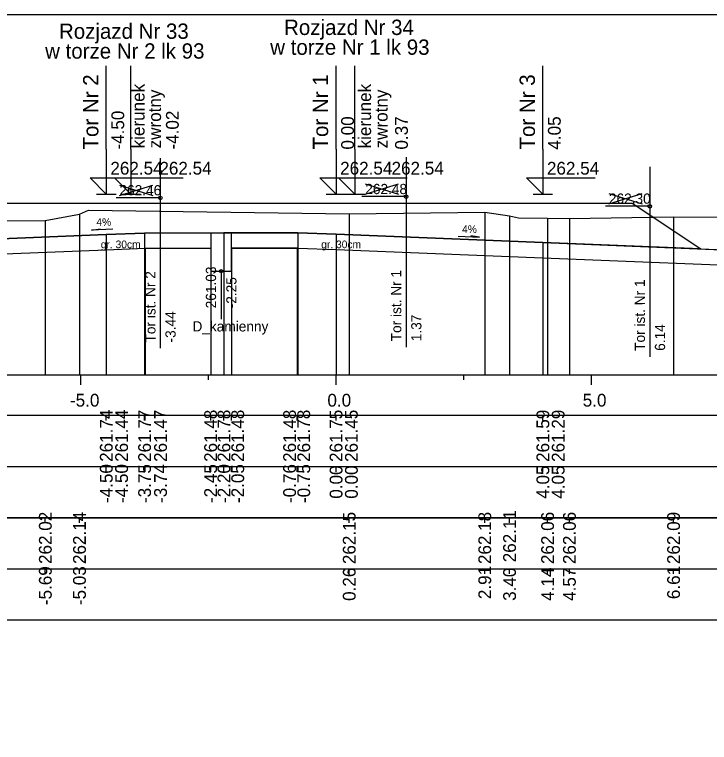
# Model space of a CAD drawing. Extents: x 6516023 to 6560129, y 5513077 to 5529206.
# Drawn here: x 6518301.92 to 6518315.53, y 5514532.41 to 5514546.66 of the extents above; entities that cross this region are included whole.
import ezdxf

# ---------------------------------------------------------------- set-up
doc = ezdxf.new("R2010")
doc.units = 0
for name, color, linetype in [('IR_default', 7, 'Continuous'), ('TOR_PRZEK_P-komponent', 7, 'Continuous'), ('TOR_PRZEK_P-odwodnienie', 7, 'Continuous'), ('TOR_PRZEK_P-opisy', 7, 'Continuous'), ('TOR_PRZEK_P-tabelka istniejace', 7, 'Continuous'), ('TOR_PRZEK_P-tabelka projektowane', 7, 'Continuous'), ('TOR_PRZEK_P-teren istniejacy', 7, 'Continuous'), ('TOR_PRZEK_P-tory istniejace', 7, 'Continuous'), ('TOR_PRZEK_P-tory projektowane', 7, 'Continuous'), ('TOR_PRZEK_P-uklad odniesienia', 7, 'Continuous'), ('TOR_PRZEK_P-warstwa ochronna I', 7, 'Continuous'), ('TOR_PRZEK_P-warstwa ochronna II', 7, 'Continuous'), ('TOR_RAMKI-ramka+tabelka 1', 7, 'Continuous')]:
    doc.layers.add(name, color=color, linetype=linetype)

msp = doc.modelspace()

# ---------------------------------------------------------------- linework, layer by layer
at = {"layer": 'IR_default'}
msp.add_lwpolyline([(6518299.893, 5514542.963), (6518301.963, 5514542.963), (6518302.313, 5514542.963), (6518305.463, 5514542.963), (6518305.563, 5514542.963), (6518306.463, 5514542.963), (6518306.813, 5514542.963), (6518309.963, 5514542.963), (6518310.018, 5514542.963), (6518310.513, 5514542.962), (6518314.013, 5514542.962), (6518315.22, 5514542.158), (6518315.354, 5514542.068), (6518316.442, 5514542.025)], dxfattribs=at)
at = {"layer": 'TOR_PRZEK_P-komponent'}
msp.add_lwpolyline([(6518296.163, 5514542.963), (6518299.663, 5514542.963), (6518301.963, 5514542.963), (6518305.463, 5514542.963), (6518306.463, 5514542.963), (6518309.963, 5514542.963), (6518310.513, 5514542.962), (6518314.013, 5514542.962), (6518315.354, 5514542.068), (6518312.263, 5514542.192), (6518308.213, 5514542.354), (6518307.463, 5514542.384), (6518306.014, 5514542.382), (6518304.463, 5514542.379), (6518303.713, 5514542.349), (6518301.013, 5514542.241), (6518300.613, 5514542.245), (6518297.913, 5514542.353), (6518297.163, 5514542.383), (6518295.913, 5514542.433), (6518295.333, 5514542.41)], close=True, dxfattribs=at)
at = {"layer": 'TOR_PRZEK_P-odwodnienie'}
msp.add_line((6518305.963, 5514541.632), (6518305.963, 5514540.695), dxfattribs=at)
msp.add_lwpolyline([(6518305.763, 5514542.381), (6518305.763, 5514541.632), (6518306.163, 5514541.632), (6518306.163, 5514542.382)], dxfattribs=at)
msp.add_circle((6518305.963, 5514541.632), 0.03, dxfattribs=at)
at = {"layer": 'TOR_PRZEK_P-opisy'}
for points in [[(6518303.842, 5514542.454), (6518303.424, 5514542.435), (6518303.592, 5514542.463)], [(6518310.602, 5514542.315), (6518311.02, 5514542.296), (6518310.852, 5514542.325)]]:
    msp.add_lwpolyline(points, dxfattribs=at)
at = {"layer": 'TOR_PRZEK_P-tabelka istniejace'}
for p, q in [((6518302.519, 5514536.706), (6518302.519, 5514536.806)), ((6518303.188, 5514536.706), (6518303.188, 5514536.806)), ((6518308.471, 5514536.706), (6518308.471, 5514536.806)), ((6518311.125, 5514536.706), (6518311.125, 5514536.806)), ((6518311.611, 5514536.706), (6518311.611, 5514536.806)), ((6518312.356, 5514536.706), (6518312.356, 5514536.806)), ((6518312.783, 5514536.706), (6518312.783, 5514536.806)), ((6518314.823, 5514536.706), (6518314.823, 5514536.806)), ((6518272.163, 5514535.806), (6518335.963, 5514535.806)), ((6518302.519, 5514535.706), (6518302.519, 5514535.806)), ((6518303.188, 5514535.706), (6518303.188, 5514535.806)), ((6518308.471, 5514535.706), (6518308.471, 5514535.806)), ((6518311.125, 5514535.706), (6518311.125, 5514535.806)), ((6518311.611, 5514535.706), (6518311.611, 5514535.806)), ((6518312.356, 5514535.706), (6518312.356, 5514535.806)), ((6518312.783, 5514535.706), (6518312.783, 5514535.806)), ((6518314.823, 5514535.706), (6518314.823, 5514535.806))]:
    msp.add_line(p, q, dxfattribs=at)
for points in [[(6518303.188, 5514542.747), (6518303.188, 5514539.806), (6518303.188, 5514539.676), (6518303.188, 5514539.606)], [(6518308.471, 5514542.755), (6518308.471, 5514539.806), (6518308.471, 5514539.676), (6518308.471, 5514539.606)], [(6518311.125, 5514542.788), (6518311.125, 5514539.806), (6518311.125, 5514539.676), (6518311.125, 5514539.606)], [(6518311.611, 5514542.717), (6518311.611, 5514539.806), (6518311.611, 5514539.676), (6518311.611, 5514539.606)], [(6518312.356, 5514542.67), (6518312.356, 5514539.806), (6518312.356, 5514539.676), (6518312.356, 5514539.606)], [(6518312.783, 5514542.663), (6518312.783, 5514539.806), (6518312.783, 5514539.676), (6518312.783, 5514539.606)], [(6518314.823, 5514542.694), (6518314.823, 5514539.806), (6518314.823, 5514539.676), (6518314.823, 5514539.606)], [(6518302.519, 5514542.624), (6518302.519, 5514539.806), (6518302.519, 5514539.676), (6518302.519, 5514539.606)]]:
    msp.add_lwpolyline(points, dxfattribs=at)
msp.add_lwpolyline([(6518272.163, 5514536.806), (6518272.163, 5514534.806), (6518335.963, 5514534.806), (6518335.963, 5514536.806)], close=True, dxfattribs=at)
at = {"layer": 'TOR_PRZEK_P-tabelka projektowane'}
for p, q in [((6518303.713, 5514538.706), (6518303.713, 5514538.806)), ((6518303.713, 5514538.706), (6518303.713, 5514538.806)), ((6518304.463, 5514538.706), (6518304.463, 5514538.806)), ((6518304.475, 5514538.706), (6518304.475, 5514538.806)), ((6518305.763, 5514538.706), (6518305.763, 5514538.806)), ((6518306.017, 5514538.706), (6518306.017, 5514538.806)), ((6518306.163, 5514538.706), (6518306.163, 5514538.806)), ((6518307.451, 5514538.706), (6518307.451, 5514538.806)), ((6518307.463, 5514538.706), (6518307.463, 5514538.806)), ((6518308.213, 5514538.706), (6518308.213, 5514538.806)), ((6518308.213, 5514538.706), (6518308.213, 5514538.806)), ((6518312.263, 5514538.706), (6518312.263, 5514538.806)), ((6518312.263, 5514538.706), (6518312.263, 5514538.806)), ((6518272.163, 5514537.806), (6518335.963, 5514537.806)), ((6518303.713, 5514537.706), (6518303.713, 5514537.806)), ((6518303.713, 5514537.706), (6518303.713, 5514537.806)), ((6518304.463, 5514537.706), (6518304.463, 5514537.806)), ((6518304.475, 5514537.706), (6518304.475, 5514537.806)), ((6518305.763, 5514537.706), (6518305.763, 5514537.806)), ((6518306.017, 5514537.706), (6518306.017, 5514537.806)), ((6518306.163, 5514537.706), (6518306.163, 5514537.806)), ((6518307.451, 5514537.706), (6518307.451, 5514537.806)), ((6518307.463, 5514537.706), (6518307.463, 5514537.806)), ((6518308.213, 5514537.706), (6518308.213, 5514537.806)), ((6518308.213, 5514537.706), (6518308.213, 5514537.806)), ((6518312.263, 5514537.706), (6518312.263, 5514537.806)), ((6518312.263, 5514537.706), (6518312.263, 5514537.806))]:
    msp.add_line(p, q, dxfattribs=at)
for points in [[(6518304.463, 5514542.379), (6518304.463, 5514539.806), (6518304.463, 5514539.676), (6518304.463, 5514539.606)], [(6518306.017, 5514542.382), (6518306.017, 5514539.806), (6518306.017, 5514539.676), (6518306.017, 5514539.606)], [(6518307.463, 5514542.384), (6518307.463, 5514539.806), (6518307.463, 5514539.676), (6518307.463, 5514539.606)], [(6518303.713, 5514542.349), (6518303.713, 5514539.806), (6518303.713, 5514539.676), (6518303.713, 5514539.606)], [(6518308.213, 5514542.354), (6518308.213, 5514539.806), (6518308.213, 5514539.676), (6518308.213, 5514539.606)], [(6518312.263, 5514542.192), (6518312.263, 5514539.806), (6518312.263, 5514539.676), (6518312.263, 5514539.606)], [(6518303.713, 5514542.049), (6518303.713, 5514539.806), (6518303.713, 5514539.676), (6518303.713, 5514539.606)], [(6518304.475, 5514542.08), (6518304.475, 5514539.806), (6518304.475, 5514539.676), (6518304.475, 5514539.606)], [(6518305.763, 5514542.082), (6518305.763, 5514539.806), (6518305.763, 5514539.676), (6518305.763, 5514539.606)], [(6518306.163, 5514542.082), (6518306.163, 5514539.806), (6518306.163, 5514539.676), (6518306.163, 5514539.606)], [(6518307.451, 5514542.084), (6518307.451, 5514539.806), (6518307.451, 5514539.676), (6518307.451, 5514539.606)], [(6518308.213, 5514542.054), (6518308.213, 5514539.806), (6518308.213, 5514539.676), (6518308.213, 5514539.606)], [(6518312.263, 5514541.892), (6518312.263, 5514539.806), (6518312.263, 5514539.676), (6518312.263, 5514539.606)]]:
    msp.add_lwpolyline(points, dxfattribs=at)
msp.add_lwpolyline([(6518272.163, 5514538.806), (6518272.163, 5514536.806), (6518335.963, 5514536.806), (6518335.963, 5514538.806)], close=True, dxfattribs=at)
at = {"layer": 'TOR_PRZEK_P-teren istniejacy'}
msp.add_lwpolyline([(6518300.126, 5514542.61), (6518302.519, 5514542.624), (6518303.188, 5514542.747), (6518303.366, 5514542.824), (6518308.471, 5514542.755), (6518311.125, 5514542.788), (6518311.611, 5514542.717), (6518311.789, 5514542.674), (6518312.356, 5514542.67), (6518312.783, 5514542.663), (6518314.823, 5514542.694), (6518315.826, 5514542.692), (6518315.983, 5514542.655), (6518316.312, 5514542.58), (6518317.147, 5514542.649), (6518317.64, 5514542.686), (6518318.344, 5514542.53), (6518321.05, 5514541.963), (6518321.266, 5514541.866), (6518322.838, 5514541.104), (6518323.031, 5514541.204), (6518323.501, 5514541.204), (6518324.212, 5514541.204)], dxfattribs=at)
at = {"layer": 'TOR_PRZEK_P-tory istniejace'}
for p, q in [((6518304.77, 5514543.842), (6518304.77, 5514540.122)), ((6518309.584, 5514543.866), (6518309.584, 5514540.146)), ((6518314.356, 5514543.678), (6518314.356, 5514539.958)), ((6518303.971, 5514543.114), (6518304.622, 5514543.317)), ((6518303.971, 5514543.317), (6518304.622, 5514543.114)), ((6518308.785, 5514543.138), (6518309.436, 5514543.341)), ((6518308.785, 5514543.341), (6518309.436, 5514543.138)), ((6518309.585, 5514543.091), (6518308.719, 5514543.091)), ((6518313.557, 5514542.95), (6518314.209, 5514543.153)), ((6518313.557, 5514543.153), (6518314.209, 5514542.95)), ((6518304.771, 5514543.067), (6518303.905, 5514543.067)), ((6518314.357, 5514542.903), (6518313.491, 5514542.903))]:
    msp.add_line(p, q, dxfattribs=at)
for centre in [(6518304.771, 5514543.067), (6518309.585, 5514543.091), (6518314.357, 5514542.903)]:
    msp.add_circle(centre, 0.035, dxfattribs=at)
at = {"layer": 'TOR_PRZEK_P-tory projektowane'}
for p, q in [((6518303.713, 5514544.02), (6518303.713, 5514545.653)), ((6518304.193, 5514544.02), (6518304.193, 5514545.653)), ((6518308.213, 5514544.02), (6518308.213, 5514545.653)), ((6518308.583, 5514544.02), (6518308.583, 5514545.653)), ((6518312.263, 5514544.02), (6518312.263, 5514545.652)), ((6518303.713, 5514544.02), (6518303.713, 5514543.143)), ((6518304.193, 5514544.02), (6518304.193, 5514543.143)), ((6518308.213, 5514544.02), (6518308.213, 5514543.143)), ((6518308.583, 5514544.02), (6518308.583, 5514543.143)), ((6518312.263, 5514544.02), (6518312.263, 5514543.142)), ((6518303.713, 5514543.143), (6518303.394, 5514543.462)), ((6518303.394, 5514543.462), (6518304.738, 5514543.462)), ((6518304.193, 5514543.143), (6518303.874, 5514543.462)), ((6518303.874, 5514543.462), (6518305.218, 5514543.462)), ((6518308.213, 5514543.143), (6518307.894, 5514543.462)), ((6518307.894, 5514543.462), (6518309.238, 5514543.462)), ((6518308.583, 5514543.143), (6518308.264, 5514543.462)), ((6518308.264, 5514543.462), (6518309.608, 5514543.462)), ((6518312.263, 5514543.142), (6518311.944, 5514543.461)), ((6518311.944, 5514543.461), (6518313.288, 5514543.461)), ((6518303.521, 5514543.143), (6518303.905, 5514543.143)), ((6518304.001, 5514543.143), (6518304.385, 5514543.143)), ((6518308.021, 5514543.143), (6518308.405, 5514543.143)), ((6518308.391, 5514543.143), (6518308.775, 5514543.143)), ((6518312.071, 5514543.142), (6518312.455, 5514543.142))]:
    msp.add_line(p, q, dxfattribs=at)
at = {"layer": 'TOR_PRZEK_P-uklad odniesienia'}
for p, q in [((6518275.963, 5514539.606), (6518335.963, 5514539.606)), ((6518303.213, 5514539.406), (6518303.213, 5514539.606)), ((6518305.713, 5514539.506), (6518305.713, 5514539.606)), ((6518308.213, 5514539.406), (6518308.213, 5514539.606)), ((6518310.713, 5514539.506), (6518310.713, 5514539.606)), ((6518313.213, 5514539.406), (6518313.213, 5514539.606))]:
    msp.add_line(p, q, dxfattribs=at)
at = {"layer": 'TOR_PRZEK_P-warstwa ochronna I'}
for points in [[(6518301.211, 5514541.949), (6518303.713, 5514542.049), (6518304.475, 5514542.08), (6518305.763, 5514542.082)], [(6518307.451, 5514542.084), (6518306.163, 5514542.082), (6518307.463, 5514542.084), (6518308.213, 5514542.054), (6518312.263, 5514541.892), (6518317.168, 5514541.696)]]:
    msp.add_lwpolyline(points, dxfattribs=at)
at = {"layer": 'TOR_PRZEK_P-warstwa ochronna II'}
msp.add_lwpolyline([(6518289.955, 5514541.285), (6518290.564, 5514540.879), (6518290.964, 5514540.879), (6518293.913, 5514542.353), (6518295.913, 5514542.433), (6518297.163, 5514542.383), (6518297.913, 5514542.353), (6518300.613, 5514542.245), (6518301.013, 5514542.241), (6518303.713, 5514542.349), (6518304.463, 5514542.379), (6518306.017, 5514542.382), (6518307.463, 5514542.384), (6518308.213, 5514542.354), (6518312.263, 5514542.192), (6518316.563, 5514542.02), (6518318.52, 5514540.971), (6518318.92, 5514540.971), (6518319.511, 5514541.365), (6518323.031, 5514541.204)], dxfattribs=at)
at = {"layer": 'TOR_RAMKI-ramka+tabelka 1'}
msp.add_lwpolyline([(6518269.513, 5514546.656), (6518517.013, 5514546.656), (6518517.013, 5514518.156), (6518269.513, 5514518.156)], close=True, dxfattribs=at)

# ---------------------------------------------------------------- texts
at = {"layer": 'TOR_PRZEK_P-odwodnienie'}
for s, rotation, p in [('261.03', 90, (6518305.863, 5514540.905)), ('-2.25', 90, (6518306.263, 5514540.905)), ('D_kamienny', 360, (6518305.401, 5514540.452))]:
    msp.add_text(s, height=0.2, rotation=rotation, dxfattribs=at).set_placement(p)
at = {"layer": 'TOR_PRZEK_P-opisy'}
for rotation, p in [(0.1515, (6518303.519, 5514542.519)), (359.8485, (6518310.681, 5514542.381))]:
    msp.add_text('4%', height=0.15, rotation=rotation, dxfattribs=at).set_placement(p)
at = {"layer": 'TOR_PRZEK_P-tabelka istniejace'}
for s, p in [('262.02', (6518302.644, 5514535.9)), ('262.14', (6518303.313, 5514535.899)), ('262.15', (6518308.596, 5514535.897)), ('262.18', (6518311.25, 5514535.898)), ('262.11', (6518311.736, 5514535.933)), ('262.06', (6518312.481, 5514535.898)), ('262.06', (6518312.908, 5514535.898)), ('262.09', (6518314.948, 5514535.898)), ('-5.69', (6518302.644, 5514535.094)), ('-5.03', (6518303.313, 5514535.094)), ('2.91', (6518311.25, 5514535.212)), ('6.61', (6518314.948, 5514535.212)), ('0.26', (6518308.596, 5514535.177)), ('3.40', (6518311.736, 5514535.178)), ('4.14', (6518312.481, 5514535.178)), ('4.57', (6518312.908, 5514535.178))]:
    msp.add_text(s, height=0.25, rotation=90, dxfattribs=at).set_placement(p)
at = {"layer": 'TOR_PRZEK_P-tabelka projektowane'}
for s, p in [('261.74', (6518303.838, 5514537.899)), ('261.44', (6518304.138, 5514537.899)), ('261.77', (6518304.588, 5514537.898)), ('261.47', (6518304.9, 5514537.898)), ('261.48', (6518305.881, 5514537.898)), ('261.78', (6518306.142, 5514537.898)), ('261.48', (6518306.412, 5514537.898)), ('261.48', (6518307.428, 5514537.898)), ('261.78', (6518307.705, 5514537.898)), ('261.75', (6518308.338, 5514537.897)), ('261.45', (6518308.638, 5514537.897)), ('261.59', (6518312.388, 5514537.898)), ('261.29', (6518312.688, 5514537.898)), ('-4.50', (6518303.838, 5514537.094)), ('-4.50', (6518304.138, 5514537.094)), ('-3.75', (6518304.588, 5514537.093)), ('-3.74', (6518304.9, 5514537.095)), ('-2.45', (6518305.881, 5514537.093)), ('-2.20', (6518306.142, 5514537.094)), ('-2.05', (6518306.412, 5514537.093)), ('-0.76', (6518307.428, 5514537.094)), ('-0.75', (6518307.705, 5514537.093)), ('0.00', (6518308.338, 5514537.178)), ('0.00', (6518308.638, 5514537.178)), ('4.05', (6518312.388, 5514537.177)), ('4.05', (6518312.688, 5514537.177))]:
    msp.add_text(s, height=0.25, rotation=90, dxfattribs=at).set_placement(p)
at = {"layer": 'TOR_PRZEK_P-tory istniejace'}
for s, p in [('262.46', (6518303.971, 5514543.117)), ('262.48', (6518308.785, 5514543.141)), ('262.30', (6518313.557, 5514542.953))]:
    msp.add_text(s, height=0.2, dxfattribs=at).set_placement(p)
for s, rotation, p in [('Tor ist. Nr 2', 90.0511, (6518304.677, 5514540.236)), ('Tor ist. Nr 1', 90.0511, (6518309.491, 5514540.26)), ('Tor ist. Nr 1', 90.0511, (6518314.263, 5514540.073)), ('-3.44', 90, (6518305.071, 5514540.237)), ('1.37', 90, (6518309.885, 5514540.261)), ('6.14', 90, (6518314.657, 5514540.073))]:
    msp.add_text(s, height=0.2, rotation=rotation, dxfattribs=at).set_placement(p)
at = {"layer": 'TOR_PRZEK_P-tory projektowane'}
for s, height, rotation, p in [('Rozjazd Nr 34', 0.3, 360, (6518307.195, 5514546.256)), ('Rozjazd Nr 33', 0.3, 360, (6518302.786, 5514546.181)), ('w torze Nr 2 lk 93', 0.3, 360, (6518302.515, 5514545.793)), ('w torze Nr 1 lk 93', 0.3, 360, (6518306.923, 5514545.868)), ('Tor Nr 2', 0.3, 90, (6518303.558, 5514544.014)), ('Tor Nr 1', 0.3, 90, (6518308.058, 5514544.014)), ('Tor Nr 3', 0.3, 90, (6518312.108, 5514544.014)), ('kierunek', 0.25, 90, (6518304.462, 5514544.036)), ('kierunek', 0.25, 90, (6518308.899, 5514544.036)), ('zwrotny', 0.25, 90, (6518304.785, 5514544.036)), ('zwrotny', 0.25, 90, (6518309.222, 5514544.036)), ('-4.50', 0.25, 90, (6518304.063, 5514544.013)), ('-4.02', 0.25, 90, (6518305.132, 5514544.013)), ('0.00', 0.25, 90, (6518308.563, 5514544.013)), ('0.37', 0.25, 90, (6518309.619, 5514544.013)), ('4.05', 0.25, 90, (6518312.613, 5514544.012))]:
    msp.add_text(s, height=height, rotation=rotation, dxfattribs=at).set_placement(p)
for p in [(6518303.793, 5514543.523), (6518304.753, 5514543.523), (6518308.293, 5514543.523), (6518309.3, 5514543.523), (6518312.343, 5514543.522)]:
    msp.add_text('262.54', height=0.25, dxfattribs=at).set_placement(p)
at = {"layer": 'TOR_PRZEK_P-uklad odniesienia'}
for s, p in [('-5.0', (6518303.002, 5514538.981)), ('0.0', (6518308.044, 5514538.981)), ('5.0', (6518313.044, 5514538.981))]:
    msp.add_text(s, height=0.25, dxfattribs=at).set_placement(p)
at = {"layer": 'TOR_PRZEK_P-warstwa ochronna I'}
for p in [(6518303.605, 5514542.082), (6518307.922, 5514542.082)]:
    msp.add_text('gr. 30cm', height=0.15, dxfattribs=at).set_placement(p)

doc.saveas('drawing.dxf')
